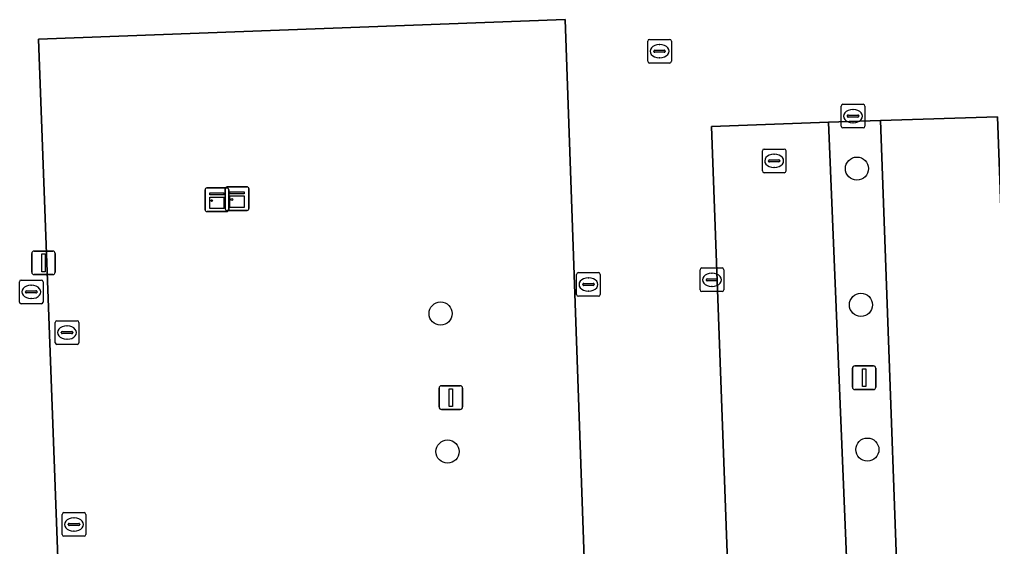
# Model space of a CAD drawing. Extents: x 160554 to 161248, y 385329 to 386506.
# Drawn here: x 160976.24 to 161017.41, y 386392.28 to 386414.58 of the extents above; entities that cross this region are included whole.
import ezdxf

# ---------------------------------------------------------------- set-up
doc = ezdxf.new("R2010")
doc.units = 0
for name, color, linetype in [('IMGEO_Boom', 7, 'Continuous'), ('IMGEO_Kast', 7, 'Continuous'), ('IMGEO_Kolk', 7, 'Continuous'), ('IMGEO_Lichtmast', 7, 'Continuous'), ('IMGEO_Pand', 7, 'Continuous'), ('IMGEO_Parkeervlak_open', 7, 'Continuous'), ('IMGEO_Rijbaan_lokaal_open', 7, 'Continuous'), ('IMGEO_Rioolput', 7, 'Continuous'), ('IMGEO_Terreindeel_halfverhard', 7, 'Continuous')]:
    doc.layers.add(name, color=color, linetype=linetype)

msp = doc.modelspace()

# ---------------------------------------------------------------- linework, layer by layer
at = {"layer": 'IMGEO_Boom'}
for centre in [(161011.674, 386408.269), (161011.844, 386402.505), (160994.056, 386402.137), (160994.35, 386396.297), (161012.114, 386396.381)]:
    msp.add_circle(centre, 0.489, dxfattribs=at)
at = {"layer": 'IMGEO_Kast'}
for p, q in [((160984.092, 386406.527), (160984.092, 386407.368)), ((160984.092, 386407.368), (160984.092, 386406.527)), ((160984.167, 386407.452), (160985.008, 386407.452)), ((160985.008, 386407.452), (160984.167, 386407.452)), ((160984.947, 386406.572), (160984.947, 386407.413)), ((160984.947, 386407.413), (160984.947, 386406.572)), ((160985.022, 386407.497), (160985.863, 386407.497)), ((160985.863, 386407.497), (160985.022, 386407.497)), ((160985.092, 386407.377), (160985.092, 386406.536)), ((160985.092, 386406.536), (160985.092, 386407.377)), ((160985.947, 386407.422), (160985.947, 386406.581)), ((160985.947, 386406.581), (160985.947, 386407.422)), ((160985.872, 386406.497), (160985.031, 386406.497)), ((160985.031, 386406.497), (160985.872, 386406.497)), ((160985.017, 386406.452), (160984.176, 386406.452)), ((160984.176, 386406.452), (160985.017, 386406.452))]:
    msp.add_line(p, q, dxfattribs=at)
for points in [[(160984.287, 386407.242), (160984.887, 386407.242), (160984.887, 386407.157), (160984.287, 386407.157), (160984.287, 386407.242)], [(160984.287, 386407.067), (160984.887, 386407.067), (160984.887, 386406.578), (160984.287, 386406.578), (160984.287, 386407.067)], [(160985.142, 386407.287), (160985.742, 386407.287), (160985.742, 386407.202), (160985.142, 386407.202), (160985.142, 386407.287)], [(160985.142, 386407.112), (160985.742, 386407.112), (160985.742, 386406.623), (160985.142, 386406.623), (160985.142, 386407.112)]]:
    msp.add_lwpolyline(points, dxfattribs=at)
for centre in [(160984.371, 386406.916), (160985.226, 386406.961)]:
    msp.add_circle(centre, 0.0377, dxfattribs=at)
for centre, start, end in [((160984.17, 386407.374), 92.4484, 184.2845), ((160984.17, 386407.374), 92.4484, 184.2845), ((160985.025, 386407.419), 92.4484, 184.2845), ((160985.025, 386407.419), 92.4484, 184.2845), ((160985.014, 386407.374), 2.4484, 94.2845), ((160985.014, 386407.374), 2.4484, 94.2845), ((160985.869, 386407.419), 2.4484, 94.2845), ((160985.869, 386407.419), 2.4484, 94.2845), ((160984.17, 386406.53), 182.4484, 274.2845), ((160984.17, 386406.53), 182.4484, 274.2845), ((160985.025, 386406.575), 182.4484, 274.2845), ((160985.025, 386406.575), 182.4484, 274.2845), ((160985.014, 386406.53), 272.4484, 4.2845), ((160985.014, 386406.53), 272.4484, 4.2845), ((160985.869, 386406.575), 272.4484, 4.2845), ((160985.869, 386406.575), 272.4484, 4.2845)]:
    msp.add_arc(centre, 0.0779, start, end, dxfattribs=at)
at = {"layer": 'IMGEO_Kolk'}
for p, q in [((161011.008, 386410.066), (161011.008, 386410.918)), ((161011.083, 386410.992), (161011.935, 386410.992)), ((161011.496, 386410.772), (161011.521, 386410.772)), ((161012.009, 386410.918), (161012.009, 386410.066)), ((161011.267, 386410.486), (161011.267, 386410.498)), ((161011.705, 386410.449), (161011.307, 386410.449)), ((161011.31, 386410.535), (161011.708, 386410.535)), ((161011.519, 386410.212), (161011.494, 386410.212)), ((161011.751, 386410.498), (161011.751, 386410.486)), ((161011.935, 386409.992), (161011.083, 386409.992)), ((161005.113, 386404.064), (161005.965, 386404.064)), ((160999.814, 386402.942), (160999.814, 386403.794)), ((160999.889, 386403.868), (161000.741, 386403.868)), ((161000.302, 386403.648), (161000.327, 386403.648)), ((161000.815, 386403.794), (161000.815, 386402.942)), ((161005.038, 386403.138), (161005.038, 386403.99)), ((161005.34, 386403.607), (161005.738, 386403.607)), ((161005.526, 386403.844), (161005.551, 386403.844)), ((161006.039, 386403.99), (161006.039, 386403.138)), ((160976.238, 386402.625), (160976.238, 386403.477)), ((160976.313, 386403.551), (160977.165, 386403.551)), ((160976.726, 386403.331), (160976.751, 386403.331)), ((160977.239, 386403.477), (160977.239, 386402.625)), ((161000.073, 386403.362), (161000.073, 386403.374)), ((161000.511, 386403.325), (161000.113, 386403.325)), ((161000.116, 386403.411), (161000.514, 386403.411)), ((161000.557, 386403.374), (161000.557, 386403.362)), ((161005.297, 386403.558), (161005.297, 386403.57)), ((161005.735, 386403.521), (161005.337, 386403.521)), ((161005.549, 386403.284), (161005.524, 386403.284)), ((161005.781, 386403.57), (161005.781, 386403.558)), ((160976.497, 386403.045), (160976.497, 386403.057)), ((160976.935, 386403.008), (160976.537, 386403.008)), ((160976.54, 386403.094), (160976.938, 386403.094)), ((160976.749, 386402.771), (160976.724, 386402.771)), ((160976.981, 386403.057), (160976.981, 386403.045)), ((161000.741, 386402.868), (160999.889, 386402.868)), ((161000.325, 386403.088), (161000.3, 386403.088)), ((161005.965, 386403.064), (161005.113, 386403.064)), ((160977.165, 386402.551), (160976.313, 386402.551)), ((160977.751, 386400.904), (160977.751, 386401.756)), ((160977.826, 386401.83), (160978.678, 386401.83)), ((160978.239, 386401.61), (160978.264, 386401.61)), ((160978.752, 386401.756), (160978.752, 386400.904)), ((160978.01, 386401.324), (160978.01, 386401.336)), ((160978.448, 386401.287), (160978.05, 386401.287)), ((160978.053, 386401.373), (160978.451, 386401.373)), ((160978.494, 386401.336), (160978.494, 386401.324)), ((160978.678, 386400.83), (160977.826, 386400.83)), ((160978.262, 386401.05), (160978.237, 386401.05)), ((160978.12, 386393.712), (160978.972, 386393.712)), ((160978.045, 386392.786), (160978.045, 386393.638)), ((160978.533, 386393.492), (160978.558, 386393.492)), ((160979.046, 386393.638), (160979.046, 386392.786)), ((160978.304, 386393.206), (160978.304, 386393.218)), ((160978.742, 386393.169), (160978.344, 386393.169)), ((160978.347, 386393.255), (160978.745, 386393.255)), ((160978.556, 386392.932), (160978.531, 386392.932)), ((160978.788, 386393.218), (160978.788, 386393.206)), ((160978.972, 386392.712), (160978.12, 386392.712))]:
    msp.add_line(p, q, dxfattribs=at)
for points in [[(161011.008, 386410.066), (161011.008, 386410.918)], [(161011.083, 386410.992), (161011.935, 386410.992)], [(161012.009, 386410.918), (161012.009, 386410.066)], [(161011.935, 386409.992), (161011.083, 386409.992)], [(161005.113, 386404.064), (161005.965, 386404.064)], [(160999.814, 386402.942), (160999.814, 386403.794)], [(160999.889, 386403.868), (161000.741, 386403.868)], [(161000.815, 386403.794), (161000.815, 386402.942)], [(161005.038, 386403.138), (161005.038, 386403.99)], [(161006.039, 386403.99), (161006.039, 386403.138)], [(160976.238, 386402.625), (160976.238, 386403.477)], [(160976.313, 386403.551), (160977.165, 386403.551)], [(160977.239, 386403.477), (160977.239, 386402.625)], [(161000.741, 386402.868), (160999.889, 386402.868)], [(161005.965, 386403.064), (161005.113, 386403.064)], [(160977.165, 386402.551), (160976.313, 386402.551)], [(160977.751, 386400.904), (160977.751, 386401.756)], [(160977.826, 386401.83), (160978.678, 386401.83)], [(160978.752, 386401.756), (160978.752, 386400.904)], [(160978.678, 386400.83), (160977.826, 386400.83)], [(160978.12, 386393.712), (160978.972, 386393.712)], [(160978.045, 386392.786), (160978.045, 386393.638)], [(160979.046, 386393.638), (160979.046, 386392.786)], [(160978.972, 386392.712), (160978.12, 386392.712)]]:
    msp.add_lwpolyline(points, dxfattribs=at)
for centre, radius, start, end in [((161011.085, 386410.916), 0.0765, 91.552, 178.448), ((161011.085, 386410.916), 0.0765, 91.552, 178.448), ((161011.933, 386410.916), 0.0765, 1.552, 88.448), ((161011.933, 386410.916), 0.0765, 1.552, 88.448), ((161011.307, 386410.495), 0.0403, 85.8775, 175.7526), ((161011.304, 386410.485), 0.0366, 178.938, 274.7102), ((161011.708, 386410.492), 0.043, 264.8664, 352.4533), ((161011.712, 386410.497), 0.0386, 1.7309, 96.639), ((161011.085, 386410.068), 0.0765, 181.552, 268.448), ((161011.085, 386410.068), 0.0765, 181.552, 268.448), ((161011.933, 386410.068), 0.0765, 271.552, 358.448), ((161011.933, 386410.068), 0.0765, 271.552, 358.448), ((161005.115, 386403.988), 0.0765, 91.552, 178.448), ((161005.115, 386403.988), 0.0765, 91.552, 178.448), ((161005.963, 386403.988), 0.0765, 1.552, 88.448), ((161005.963, 386403.988), 0.0765, 1.552, 88.448), ((160999.891, 386403.792), 0.0765, 91.552, 178.448), ((160999.891, 386403.792), 0.0765, 91.552, 178.448), ((161000.739, 386403.792), 0.0765, 1.552, 88.448), ((161000.739, 386403.792), 0.0765, 1.552, 88.448), ((161005.337, 386403.567), 0.0403, 85.8775, 175.7526), ((161005.742, 386403.569), 0.0386, 1.7309, 96.639), ((160976.315, 386403.475), 0.0765, 91.552, 178.448), ((160976.315, 386403.475), 0.0765, 91.552, 178.448), ((160977.163, 386403.475), 0.0765, 1.552, 88.448), ((160977.163, 386403.475), 0.0765, 1.552, 88.448), ((161000.113, 386403.371), 0.0403, 85.8775, 175.7526), ((161000.11, 386403.361), 0.0366, 178.938, 274.7102), ((161000.514, 386403.368), 0.043, 264.8664, 352.4533), ((161000.518, 386403.373), 0.0386, 1.7309, 96.639), ((161005.334, 386403.557), 0.0366, 178.938, 274.7102), ((161005.738, 386403.564), 0.043, 264.8664, 352.4533), ((160976.537, 386403.054), 0.0403, 85.8775, 175.7526), ((160976.534, 386403.044), 0.0366, 178.938, 274.7102), ((160976.938, 386403.051), 0.043, 264.8664, 352.4533), ((160976.942, 386403.056), 0.0386, 1.7309, 96.639), ((160999.891, 386402.944), 0.0765, 181.552, 268.448), ((160999.891, 386402.944), 0.0765, 181.552, 268.448), ((161000.739, 386402.944), 0.0765, 271.552, 358.448), ((161000.739, 386402.944), 0.0765, 271.552, 358.448), ((161005.115, 386403.14), 0.0765, 181.552, 268.448), ((161005.115, 386403.14), 0.0765, 181.552, 268.448), ((161005.963, 386403.14), 0.0765, 271.552, 358.448), ((161005.963, 386403.14), 0.0765, 271.552, 358.448), ((160976.315, 386402.627), 0.0765, 181.552, 268.448), ((160976.315, 386402.627), 0.0765, 181.552, 268.448), ((160977.163, 386402.627), 0.0765, 271.552, 358.448), ((160977.163, 386402.627), 0.0765, 271.552, 358.448), ((160977.828, 386401.754), 0.0765, 91.552, 178.448), ((160977.828, 386401.754), 0.0765, 91.552, 178.448), ((160978.676, 386401.754), 0.0765, 1.552, 88.448), ((160978.676, 386401.754), 0.0765, 1.552, 88.448), ((160978.05, 386401.333), 0.0403, 85.8775, 175.7526), ((160978.047, 386401.323), 0.0366, 178.938, 274.7102), ((160978.451, 386401.33), 0.043, 264.8664, 352.4533), ((160978.455, 386401.335), 0.0386, 1.7309, 96.639), ((160977.828, 386400.906), 0.0765, 181.552, 268.448), ((160977.828, 386400.906), 0.0765, 181.552, 268.448), ((160978.676, 386400.906), 0.0765, 271.552, 358.448), ((160978.676, 386400.906), 0.0765, 271.552, 358.448), ((160978.122, 386393.636), 0.0765, 91.552, 178.448), ((160978.122, 386393.636), 0.0765, 91.552, 178.448), ((160978.97, 386393.636), 0.0765, 1.552, 88.448), ((160978.97, 386393.636), 0.0765, 1.552, 88.448), ((160978.344, 386393.215), 0.0403, 85.8775, 175.7526), ((160978.341, 386393.205), 0.0366, 178.938, 274.7102), ((160978.745, 386393.212), 0.043, 264.8664, 352.4533), ((160978.749, 386393.217), 0.0386, 1.7309, 96.639), ((160978.122, 386392.788), 0.0765, 181.552, 268.448), ((160978.122, 386392.788), 0.0765, 181.552, 268.448), ((160978.97, 386392.788), 0.0765, 271.552, 358.448), ((160978.97, 386392.788), 0.0765, 271.552, 358.448)]:
    msp.add_arc(centre, radius, start, end, dxfattribs=at)
for centre, major_axis, ratio, start_param, end_param in [((161011.495, 386410.492), (-0.387, 0.002), 0.722429, 4.712389, 7.853982), ((161011.52, 386410.492), (-0.39, 0.002), 0.717154, 1.570796, 4.712389), ((161000.301, 386403.368), (-0.387, 0.002), 0.722429, 4.712389, 7.853982), ((161000.326, 386403.368), (-0.39, 0.002), 0.717154, 1.570796, 4.712389), ((161005.525, 386403.564), (-0.387, 0.002), 0.722429, 4.712389, 7.853982), ((161005.55, 386403.564), (-0.39, 0.002), 0.717154, 1.570796, 4.712389), ((160976.725, 386403.051), (-0.387, 0.002), 0.722429, 4.712389, 7.853982), ((160976.75, 386403.051), (-0.39, 0.002), 0.717154, 1.570796, 4.712389), ((160978.238, 386401.33), (-0.387, 0.002), 0.722429, 4.712389, 7.853982), ((160978.263, 386401.33), (-0.39, 0.002), 0.717154, 1.570796, 4.712389), ((160978.532, 386393.212), (-0.387, 0.002), 0.722429, 4.712389, 7.853982), ((160978.557, 386393.212), (-0.39, 0.002), 0.717154, 1.570796, 4.712389)]:
    msp.add_ellipse(centre, major_axis=major_axis, ratio=ratio, start_param=start_param, end_param=end_param, dxfattribs=at)
at = {"layer": 'IMGEO_Lichtmast'}
for p, q in [((160976.759, 386403.882), (160976.759, 386404.682)), ((160976.759, 386404.682), (160976.759, 386403.882)), ((160976.859, 386404.782), (160977.649, 386404.782)), ((160977.649, 386404.782), (160976.859, 386404.782)), ((160977.749, 386404.682), (160977.749, 386403.882)), ((160977.749, 386403.882), (160977.749, 386404.682)), ((160977.649, 386403.782), (160976.859, 386403.782)), ((160976.859, 386403.782), (160977.649, 386403.782)), ((161011.582, 386399.919), (161012.372, 386399.919)), ((161012.372, 386399.919), (161011.582, 386399.919)), ((161011.482, 386399.019), (161011.482, 386399.819)), ((161011.482, 386399.819), (161011.482, 386399.019)), ((161012.472, 386399.819), (161012.472, 386399.019)), ((161012.472, 386399.019), (161012.472, 386399.819)), ((160994.096, 386399.082), (160994.886, 386399.082)), ((160994.886, 386399.082), (160994.096, 386399.082)), ((160993.996, 386398.182), (160993.996, 386398.982)), ((160993.996, 386398.982), (160993.996, 386398.182)), ((160994.986, 386398.982), (160994.986, 386398.182)), ((160994.986, 386398.182), (160994.986, 386398.982)), ((161012.372, 386398.919), (161011.582, 386398.919)), ((161011.582, 386398.919), (161012.372, 386398.919)), ((160994.886, 386398.082), (160994.096, 386398.082)), ((160994.096, 386398.082), (160994.886, 386398.082))]:
    msp.add_line(p, q, dxfattribs=at)
for points in [[(160977.179, 386404.657), (160977.329, 386404.657), (160977.329, 386403.907), (160977.179, 386403.907), (160977.179, 386404.657)], [(161011.902, 386399.794), (161012.052, 386399.794), (161012.052, 386399.044), (161011.902, 386399.044), (161011.902, 386399.794)], [(160994.416, 386398.957), (160994.566, 386398.957), (160994.566, 386398.207), (160994.416, 386398.207), (160994.416, 386398.957)]]:
    msp.add_lwpolyline(points, dxfattribs=at)
for centre, start, end in [((160976.859, 386404.682), 90, 180), ((160976.859, 386404.682), 90, 180), ((160977.649, 386404.682), 0, 90), ((160977.649, 386404.682), 360, 90), ((160976.859, 386403.882), 180, 270), ((160976.859, 386403.882), 180, 270), ((160977.649, 386403.882), 270, 0), ((160977.649, 386403.882), 270, 0), ((161011.582, 386399.819), 90, 180), ((161011.582, 386399.819), 90, 180), ((161012.372, 386399.819), 0, 90), ((161012.372, 386399.819), 360, 90), ((160994.096, 386398.982), 90, 180), ((160994.096, 386398.982), 90, 180), ((160994.886, 386398.982), 0, 90), ((160994.886, 386398.982), 360, 90), ((161011.582, 386399.019), 180, 270), ((161011.582, 386399.019), 180, 270), ((161012.372, 386399.019), 270, 0), ((161012.372, 386399.019), 270, 0), ((160994.096, 386398.182), 180, 270), ((160994.096, 386398.182), 180, 270), ((160994.886, 386398.182), 270, 0), ((160994.886, 386398.182), 270, 0)]:
    msp.add_arc(centre, 0.1, start, end, dxfattribs=at)
at = {"layer": 'IMGEO_Pand'}
msp.add_lwpolyline([(160999.332, 386414.581), (160977.045, 386413.75), (160978.104, 386385.355), (160978.209, 386382.536), (160993.746, 386383.116), (161000.424, 386383.365), (161000.368, 386384.977)], close=True, dxfattribs=at)
at = {"layer": 'IMGEO_Parkeervlak_open'}
for points in [[(161010.464, 386410.235), (161005.523, 386410.051), (161008.345, 386333.276), (161013.331, 386333.507), (161012.184, 386368.977)], [(161015.374, 386333.518), (161020.441, 386333.765), (161017.623, 386410.458), (161012.672, 386410.307), (161014.73, 386353.66)]]:
    msp.add_lwpolyline(points, close=True, dxfattribs=at)
at = {"layer": 'IMGEO_Rijbaan_lokaal_open'}
for points in [[(160993.814, 386381.32), (160993.764, 386382.631), (160993.746, 386383.116), (160978.209, 386382.536), (160978.104, 386385.355), (160977.045, 386413.75), (160999.332, 386414.581), (161000.368, 386384.977), (161000.802, 386384.994), (161000.949, 386382.928), (161001.248, 386372.895), (160998.104, 386372.753), (160998.142, 386371.88), (160994.177, 386371.739)], [(161005.523, 386410.051), (161010.464, 386410.235), (161012.672, 386410.307), (161017.623, 386410.458), (161020.441, 386333.765), (161015.374, 386333.518), (161013.331, 386333.507), (161008.345, 386333.276)]]:
    msp.add_lwpolyline(points, close=True, dxfattribs=at)
at = {"layer": 'IMGEO_Rioolput'}
for p, q in [((161002.822, 386412.811), (161002.822, 386413.663)), ((161002.897, 386413.737), (161003.749, 386413.737)), ((161003.31, 386413.517), (161003.335, 386413.517)), ((161003.823, 386413.663), (161003.823, 386412.811)), ((161003.081, 386413.231), (161003.081, 386413.243)), ((161003.519, 386413.194), (161003.121, 386413.194)), ((161003.124, 386413.28), (161003.522, 386413.28)), ((161003.565, 386413.243), (161003.565, 386413.231)), ((161003.749, 386412.737), (161002.897, 386412.737)), ((161003.333, 386412.957), (161003.308, 386412.957)), ((161007.671, 386408.171), (161007.671, 386409.023)), ((161007.746, 386409.097), (161008.598, 386409.097)), ((161008.672, 386409.023), (161008.672, 386408.171)), ((161007.93, 386408.591), (161007.93, 386408.603)), ((161008.368, 386408.554), (161007.97, 386408.554)), ((161007.973, 386408.64), (161008.371, 386408.64)), ((161008.159, 386408.877), (161008.184, 386408.877)), ((161008.414, 386408.603), (161008.414, 386408.591)), ((161008.182, 386408.317), (161008.157, 386408.317)), ((161008.598, 386408.097), (161007.746, 386408.097))]:
    msp.add_line(p, q, dxfattribs=at)
for points in [[(161002.822, 386412.811), (161002.822, 386413.663)], [(161002.897, 386413.737), (161003.749, 386413.737)], [(161003.823, 386413.663), (161003.823, 386412.811)], [(161003.749, 386412.737), (161002.897, 386412.737)], [(161007.671, 386408.171), (161007.671, 386409.023)], [(161007.746, 386409.097), (161008.598, 386409.097)], [(161008.672, 386409.023), (161008.672, 386408.171)], [(161008.598, 386408.097), (161007.746, 386408.097)]]:
    msp.add_lwpolyline(points, dxfattribs=at)
for centre, radius, start, end in [((161002.899, 386413.661), 0.0765, 91.552, 178.448), ((161002.899, 386413.661), 0.0765, 91.552, 178.448), ((161003.747, 386413.661), 0.0765, 1.552, 88.448), ((161003.747, 386413.661), 0.0765, 1.552, 88.448), ((161003.121, 386413.24), 0.0403, 85.8775, 175.7526), ((161003.118, 386413.23), 0.0366, 178.938, 274.7102), ((161003.522, 386413.237), 0.043, 264.8664, 352.4533), ((161003.526, 386413.242), 0.0386, 1.7309, 96.639), ((161002.899, 386412.813), 0.0765, 181.552, 268.448), ((161002.899, 386412.813), 0.0765, 181.552, 268.448), ((161003.747, 386412.813), 0.0765, 271.552, 358.448), ((161003.747, 386412.813), 0.0765, 271.552, 358.448), ((161007.748, 386409.021), 0.0765, 91.552, 178.448), ((161007.748, 386409.021), 0.0765, 91.552, 178.448), ((161008.596, 386409.021), 0.0765, 1.552, 88.448), ((161008.596, 386409.021), 0.0765, 1.552, 88.448), ((161007.97, 386408.6), 0.0403, 85.8775, 175.7526), ((161007.967, 386408.59), 0.0366, 178.938, 274.7102), ((161008.371, 386408.597), 0.043, 264.8664, 352.4533), ((161008.375, 386408.602), 0.0386, 1.7309, 96.639), ((161007.748, 386408.173), 0.0765, 181.552, 268.448), ((161007.748, 386408.173), 0.0765, 181.552, 268.448), ((161008.596, 386408.173), 0.0765, 271.552, 358.448), ((161008.596, 386408.173), 0.0765, 271.552, 358.448)]:
    msp.add_arc(centre, radius, start, end, dxfattribs=at)
for centre, major_axis, ratio, start_param, end_param in [((161003.309, 386413.237), (-0.387, 0.002), 0.722429, 4.712389, 7.853982), ((161003.334, 386413.237), (-0.39, 0.002), 0.717154, 1.570796, 4.712389), ((161008.158, 386408.597), (-0.387, 0.002), 0.722429, 4.712389, 7.853982), ((161008.183, 386408.597), (-0.39, 0.002), 0.717154, 1.570796, 4.712389)]:
    msp.add_ellipse(centre, major_axis=major_axis, ratio=ratio, start_param=start_param, end_param=end_param, dxfattribs=at)
at = {"layer": 'IMGEO_Terreindeel_halfverhard'}
msp.add_lwpolyline([(161012.672, 386410.307), (161010.464, 386410.235), (161012.184, 386368.977), (161013.331, 386333.507), (161015.374, 386333.518), (161014.73, 386353.66)], close=True, dxfattribs=at)

doc.saveas('drawing.dxf')
